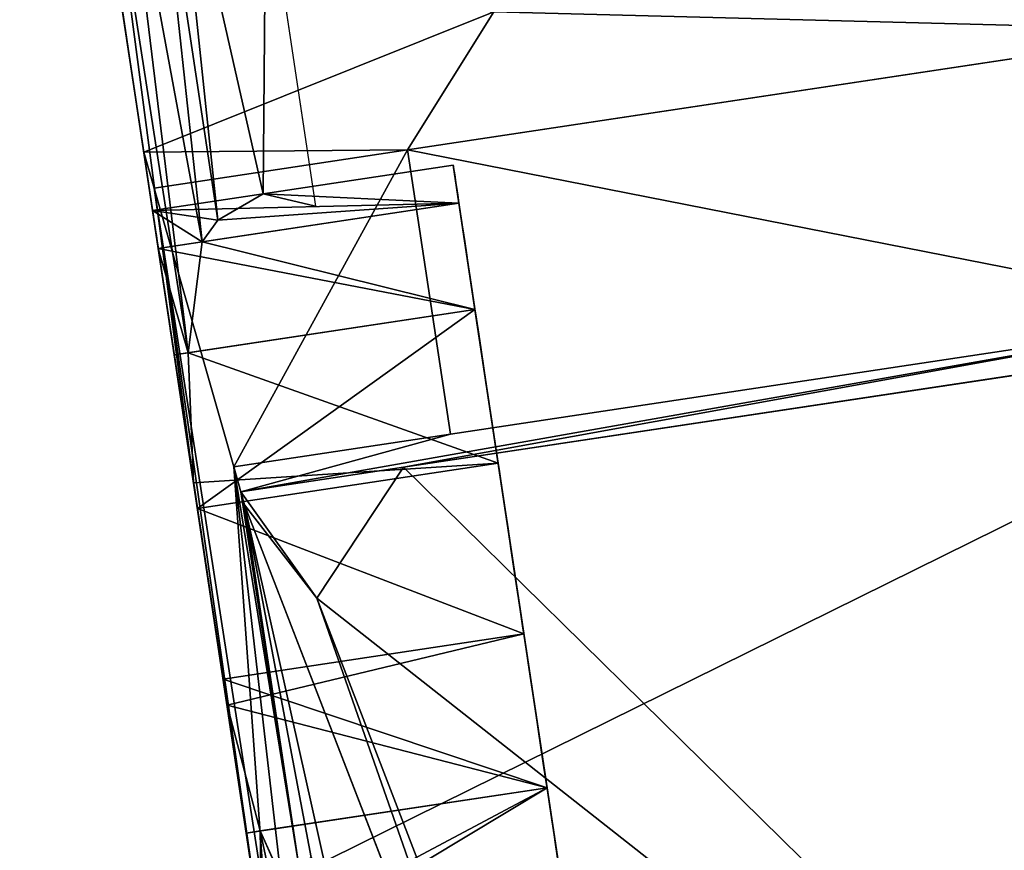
# Model space of a CAD drawing. Extents: x 22936 to 50368, y -4877 to 31080.
# Tile 549 of 601: x 44687 to 44763, y 7233 to 7296. Entities that reach past the tile are written whole.
import ezdxf

# ---------------------------------------------------------------- set-up
doc = ezdxf.new("R2010")
doc.units = 0
doc.layers.get('0').update_dxf_attribs({"linetype": 'CONTINUOUS'})
doc.layers.add('08_AMENAGEMENTS_EXTERIEURS', color=253, linetype='CONTINUOUS')
doc.layers.add('12_VEHICULES', color=134, linetype='CONTINUOUS')

# ---------------------------------------------------------------- blocks, each defined once
blk = doc.blocks.new('SUPER_COMPACT_AUTOMOBILE__')
for p, q in [((-313.71, 818.49, 808.95), (-313.71, 203.45, 808.95)), ((-93.55, 818.49, 919.92), (-93.55, 203.45, 919.92)), ((-296.87, 88.92, 289.43), (-296.87, 236.23, 289.43)), ((-267.47, 37.29, 418.24), (-267.47, 236.23, 418.24)), ((-185.1, 3.39, 57.33), (-185.1, 236.23, 57.33)), ((-185.1, 14.09, 521.53), (-185.1, 236.23, 521.53)), ((-66.06, 3.39), (-66.06, 236.23)), ((-66.06, 3.39, 578.86), (-66.06, 236.23, 578.86)), ((66.06, 3.39), (66.06, 236.23)), ((66.06, 3.39, 578.86), (66.06, 236.23, 578.86)), ((185.1, 3.39, 57.33), (185.1, 236.23, 57.33)), ((185.1, 14.09, 521.53), (185.1, 236.23, 521.53)), ((-313.71, 203.45, 808.95), (-313.71, 7.08, 808.95)), ((-313.71, 203.45, 808.95), (-93.55, 203.45, 919.92)), ((-93.55, 203.45, 919.92), (-93.55, 35.67, 919.92)), ((-73.84, 38.23, 929.86), (-73.84, 164.03, 929.86)), ((-296.87, 3.39, 289.43), (-296.87, 88.92, 289.43)), ((-607.84, 51.6, 354.52), (-282.02, 51.6, 354.52)), ((-63.61, 39.46, 934.61), (214.39, 39.46, 934.61)), ((-267.47, 3.39, 418.24), (-267.47, 37.29, 418.24)), ((-185.1, 3.39, 521.53), (-185.1, 14.09, 521.53)), ((185.1, 3.39, 521.53), (185.1, 14.09, 521.53)), ((-574.89, 3.39, 569.18), (-86.15, 3.39, 569.18)), ((-342.1, 3.39, 794.64), (246.65, 3.39, 794.64)), ((86.15, 3.39, 569.18), (309.86, 3.39, 569.18))]:
    blk.add_line(p, q)
at = {"color": 7}
for p, q in [((-73.84, 164.03, 929.86), (-73.84, 818.49, 929.86)), ((-408.4, 284.48, 761.23), (-313.71, 203.45, 808.95)), ((-267.47, 3.39, 160.62), (-267.47, 236.23, 160.62)), ((15.41, 83.43, 971.36), (705.92, 236.58, 1292.45)), ((-63.61, 39.46, 934.61), (796.61, 231.3, 1334.62)), ((-313.71, 203.45, 808.95), (-342.1, 3.39, 794.64)), ((15.41, 83.43, 971.36), (-73.84, 164.03, 929.86)), ((-537.73, 127.37, 222.36), (-281.56, 127.37, 222.36)), ((-296.87, 88.92, 289.43), (-281.56, 127.37, 222.36)), ((-282.02, 51.6, 354.52), (-296.87, 88.92, 289.43)), ((-267.47, 37.29, 418.24), (-282.02, 51.6, 354.52)), ((-93.55, 35.67, 919.92), (-73.84, 38.23, 929.86)), ((-73.84, 38.23, 929.86), (-63.61, 39.46, 934.61)), ((-313.71, 7.08, 808.95), (-93.55, 35.67, 919.92)), ((-185.1, 14.09, 521.53), (-267.47, 37.29, 418.24)), ((267.47, 37.29, 418.24), (185.1, 14.09, 521.53)), ((-86.15, 3.39, 569.18), (-185.1, 14.09, 521.53)), ((185.1, 14.09, 521.53), (86.15, 3.39, 569.18)), ((-342.1, 3.39, 794.64), (-474.7, 3.39, 727.81)), ((-375.83, 3.39, 682.11), (-452.91, 3.39, 618.39)), ((-342.1, 3.39, 794.64), (-375.83, 3.39, 682.11)), ((-342.1, 3.39, 794.64), (-313.71, 7.08, 808.95))]:
    blk.add_line(p, q, dxfattribs=at)
at = {"color": 7, "extrusion": (0, 1, 0)}
for centre, radius in [((0, 289.43, 236.23), 296.87), ((0, 289.43, 3.39), 120.92), ((0, 289.43, 3.39), 100.26)]:
    blk.add_circle(centre, radius, dxfattribs=at)
at = {"color": 7, "extrusion": (8.29851e-13, 1, -4.79115e-13)}
blk.add_circle((0, 289.43, 3.39), 192.87, dxfattribs=at)
at = {"color": 7, "extrusion": (9.06483e-13, 1, 5.23358e-13)}
blk.add_circle((0, 289.43, 3.39), 176.56, dxfattribs=at)
at = {"color": 7, "extrusion": (2.80434e-13, 1, 1.35052e-13)}
blk.add_arc((0, 289.43, 3.39), 296.87, 154.28571, 72.88318, dxfattribs=at)
at = {"color": 7, "extrusion": (-4.06101e-17, 1, -1.25064e-17)}
blk.add_arc((0, 289.43, 3.39), 296.87, 72.88318, 107.11682, dxfattribs=at)
at = {"color": 7, "extrusion": (2.73483e-13, 1, 9.06699e-13)}
blk.add_arc((0, 289.43, 3.39), 296.87, 107.11682, 154.28571, dxfattribs=at)
at = {"color": 7}
mesh = blk.add_polyface(dxfattribs=at)
corners = [(-408.4, 284.48, 761.23), (-474.7, 818.49, 727.81), (-474.7, 311.58, 727.81), (-412.42, 818.49, 759.2), (-313.71, 818.49, 808.95), (-313.71, 203.45, 808.95)]
mesh.append_faces([[corners[k] for k in face] for face in [(0, 1, 2), (4, 0, 5)]], dxfattribs={"vtx0": -1, "color": 7})
mesh.append_faces([[corners[k] for k in face] for face in [(1, 0, 3), (3, 0, 4)]], dxfattribs={"vtx0": -1, "vtx1": -1, "color": 7})
mesh = blk.add_polyface(dxfattribs=at)
corners = [(-313.71, 203.45, 808.95), (-93.55, 818.49, 919.92), (-313.71, 818.49, 808.95), (-93.55, 203.45, 919.92)]
mesh.append_faces([[corners[k] for k in face] for face in [(0, 1, 2), (1, 0, 3)]], dxfattribs={"vtx0": -1, "color": 7})
mesh = blk.add_polyface(dxfattribs=at)
corners = [(-73.84, 38.23, 929.86), (-93.55, 203.45, 919.92), (-93.55, 35.67, 919.92), (-93.55, 818.49, 919.92), (-73.84, 164.03, 929.86), (-73.84, 818.49, 929.86)]
mesh.append_faces([[corners[k] for k in face] for face in [(0, 1, 2), (3, 4, 5)]], dxfattribs={"vtx0": -1, "color": 7})
mesh.append_faces([[corners[k] for k in face] for face in [(1, 0, 3)]], dxfattribs={"vtx0": -1, "vtx1": -1, "color": 7})
mesh.append_faces([[corners[k] for k in face] for face in [(3, 0, 4)]], dxfattribs={"vtx0": -1, "vtx2": -1, "color": 7})
mesh = blk.add_polyface(dxfattribs=at)
corners = [(-73.84, 164.03, 929.86), (796.61, 818.49, 1334.62), (-73.84, 818.49, 929.86), (15.41, 83.43, 971.36), (705.92, 236.58, 1292.45), (796.61, 303.85, 1334.62)]
mesh.append_faces([[corners[k] for k in face] for face in [(0, 1, 2), (1, 4, 5)]], dxfattribs={"vtx0": -1, "color": 7})
mesh.append_faces([[corners[k] for k in face] for face in [(1, 0, 3), (1, 3, 4)]], dxfattribs={"vtx0": -1, "vtx2": -1, "color": 7})
mesh = blk.add_polyface(dxfattribs=at)
corners = [(-474.7, 3.39, 727.81), (-408.4, 284.48, 761.23), (-474.7, 311.58, 727.81), (-342.1, 3.39, 794.64), (-313.71, 203.45, 808.95)]
mesh.append_faces([[corners[k] for k in face] for face in [(0, 1, 2), (1, 3, 4)]], dxfattribs={"vtx0": -1, "color": 7})
mesh.append_faces([[corners[k] for k in face] for face in [(1, 0, 3)]], dxfattribs={"vtx0": -1, "vtx2": -1, "color": 7})
mesh = blk.add_polyface(dxfattribs=at)
corners = [(-73.84, 38.23, 929.86), (15.41, 83.43, 971.36), (-73.84, 164.03, 929.86), (-63.61, 39.46, 934.61), (796.61, 231.3, 1334.62), (705.92, 236.58, 1292.45), (796.61, 303.85, 1334.62)]
mesh.append_faces([[corners[k] for k in face] for face in [(0, 1, 2), (5, 4, 6)]], dxfattribs={"vtx0": -1, "color": 7})
mesh.append_faces([[corners[k] for k in face] for face in [(1, 4, 5)]], dxfattribs={"vtx0": -1, "vtx1": -1, "color": 7})
mesh.append_faces([[corners[k] for k in face] for face in [(1, 0, 3), (1, 3, 4)]], dxfattribs={"vtx0": -1, "vtx2": -1, "color": 7})
mesh = blk.add_polyface(dxfattribs=at)
corners = [(2546.54, 181.55, 1230.89), (2447.66, 39.46, 934.61), (2698.43, 39.46, 934.61), (2455.97, 52.62, 962.06), (2453, 74.7, 1008.1), (2296.97, 219.31, 1309.62), (2420.12, 239.6, 1351.93), (2245.58, 227.77, 1327.27), (2120.03, 233.36, 1338.92), (1660.28, 234.58, 1341.47), (1593.13, 234.83, 1341.98), (-63.61, 39.46, 934.61), (221.14, 59.57, 976.55), (796.61, 231.3, 1334.62), (211, 49.63, 955.81), (214.39, 39.46, 934.61), (352.7, 93.03, 1046.32), (727.32, 182.26, 1232.37), (927.67, 219.77, 1310.58), (971.63, 225.56, 1322.66), (1087.81, 232.07, 1336.24), (810.66, 233.19, 1338.57), (909.05, 246.45, 1366.22), (2412.95, 240.41, 1353.62), (2362.77, 246.08, 1365.44), (1405.97, 253.76, 1381.45), (1083.77, 253.76, 1381.45)]
mesh.append_faces([[corners[k] for k in face] for face in [(0, 1, 2), (14, 11, 15), (22, 25, 26)]], dxfattribs={"vtx0": -1, "color": 7})
mesh.append_faces([[corners[k] for k in face] for face in [(1, 0, 3), (3, 0, 4), (4, 0, 5), (5, 6, 7), (7, 6, 8), (8, 6, 9), (9, 6, 10), (11, 12, 13), (12, 11, 14), (13, 20, 21), (21, 10, 22)]], dxfattribs={"vtx0": -1, "vtx1": -1, "color": 7})
mesh.append_faces([[corners[k] for k in face] for face in [(22, 10, 6)]], dxfattribs={"vtx0": -1, "vtx1": -1, "vtx2": -1, "color": 7})
mesh.append_faces([[corners[k] for k in face] for face in [(5, 0, 6), (13, 12, 16), (13, 16, 17), (13, 17, 18), (13, 18, 19), (13, 19, 20), (21, 20, 10), (22, 6, 23), (22, 23, 24), (22, 24, 25)]], dxfattribs={"vtx0": -1, "vtx2": -1, "color": 7})
mesh = blk.add_polyface(dxfattribs=at)
corners = [(-185.1, 236.23, 57.33), (66.06, 236.23), (-66.06, 236.23), (185.1, 236.23, 57.33), (-267.47, 236.23, 160.62), (267.47, 236.23, 160.62), (-296.87, 236.23, 289.43), (296.87, 236.23, 289.43), (267.47, 236.23, 418.24), (-267.47, 236.23, 418.24), (-185.1, 236.23, 521.53), (185.1, 236.23, 521.53), (-66.06, 236.23, 578.86), (66.06, 236.23, 578.86)]
mesh.append_faces([[corners[k] for k in face] for face in [(0, 1, 2), (11, 12, 13)]], dxfattribs={"vtx0": -1, "color": 7})
mesh.append_faces([[corners[k] for k in face] for face in [(1, 0, 3), (3, 4, 5), (5, 6, 7), (7, 6, 8), (8, 10, 11)]], dxfattribs={"vtx0": -1, "vtx1": -1, "color": 7})
mesh.append_faces([[corners[k] for k in face] for face in [(3, 0, 4), (5, 4, 6), (8, 6, 9), (8, 9, 10), (11, 10, 12)]], dxfattribs={"vtx0": -1, "vtx2": -1, "color": 7})
mesh = blk.add_polyface(dxfattribs=at)
corners = [(-296.87, 3.39, 289.43), (-267.47, 236.23, 160.62), (-267.47, 3.39, 160.62), (-296.87, 88.92, 289.43), (-296.87, 236.23, 289.43)]
mesh.append_faces([[corners[k] for k in face] for face in [(0, 1, 2), (1, 3, 4)]], dxfattribs={"vtx0": -1, "color": 7})
mesh.append_faces([[corners[k] for k in face] for face in [(1, 0, 3)]], dxfattribs={"vtx0": -1, "vtx2": -1, "color": 7})
mesh = blk.add_polyface(dxfattribs=at)
corners = [(-267.47, 236.23, 418.24), (-282.02, 51.6, 354.52), (-267.47, 37.29, 418.24), (-296.87, 88.92, 289.43), (-296.87, 236.23, 289.43)]
mesh.append_faces([[corners[k] for k in face] for face in [(0, 1, 2), (3, 0, 4)]], dxfattribs={"vtx0": -1, "color": 7})
mesh.append_faces([[corners[k] for k in face] for face in [(1, 0, 3)]], dxfattribs={"vtx0": -1, "vtx1": -1, "color": 7})
mesh = blk.add_polyface(dxfattribs=at)
corners = [(-267.47, 3.39, 160.62), (-185.1, 236.23, 57.33), (-185.1, 3.39, 57.33), (-267.47, 236.23, 160.62)]
mesh.append_faces([[corners[k] for k in face] for face in [(0, 1, 2), (1, 0, 3)]], dxfattribs={"vtx0": -1, "color": 7})
mesh = blk.add_polyface(dxfattribs=at)
corners = [(-185.1, 236.23, 521.53), (-267.47, 37.29, 418.24), (-185.1, 14.09, 521.53), (-267.47, 236.23, 418.24)]
mesh.append_faces([[corners[k] for k in face] for face in [(0, 1, 2), (1, 0, 3)]], dxfattribs={"vtx0": -1, "color": 7})
mesh = blk.add_polyface(dxfattribs=at)
corners = [(-185.1, 236.23, 57.33), (-66.06, 3.39), (-185.1, 3.39, 57.33), (-66.06, 236.23)]
mesh.append_faces([[corners[k] for k in face] for face in [(0, 1, 2), (1, 0, 3)]], dxfattribs={"vtx0": -1, "color": 7})
mesh = blk.add_polyface(dxfattribs=at)
corners = [(-185.1, 14.09, 521.53), (-66.06, 236.23, 578.86), (-185.1, 236.23, 521.53), (-86.15, 3.39, 569.18), (-66.06, 3.39, 578.86)]
mesh.append_faces([[corners[k] for k in face] for face in [(0, 1, 2), (1, 3, 4)]], dxfattribs={"vtx0": -1, "color": 7})
mesh.append_faces([[corners[k] for k in face] for face in [(1, 0, 3)]], dxfattribs={"vtx0": -1, "vtx2": -1, "color": 7})
mesh = blk.add_polyface(dxfattribs=at)
corners = [(-66.06, 3.39, 578.86), (66.06, 236.23, 578.86), (-66.06, 236.23, 578.86), (66.06, 3.39, 578.86)]
mesh.append_faces([[corners[k] for k in face] for face in [(0, 1, 2), (1, 0, 3)]], dxfattribs={"vtx0": -1, "color": 7})
mesh = blk.add_polyface(dxfattribs=at)
corners = [(66.06, 236.23), (-66.06, 3.39), (-66.06, 236.23), (66.06, 3.39)]
mesh.append_faces([[corners[k] for k in face] for face in [(0, 1, 2), (1, 0, 3)]], dxfattribs={"vtx0": -1, "color": 7})
mesh = blk.add_polyface(dxfattribs=at)
corners = [(185.1, 236.23, 57.33), (66.06, 3.39), (66.06, 236.23), (185.1, 3.39, 57.33)]
mesh.append_faces([[corners[k] for k in face] for face in [(0, 1, 2), (1, 0, 3)]], dxfattribs={"vtx0": -1, "color": 7})
mesh = blk.add_polyface(dxfattribs=at)
corners = [(86.15, 3.39, 569.18), (66.06, 236.23, 578.86), (66.06, 3.39, 578.86), (185.1, 236.23, 521.53), (185.1, 14.09, 521.53)]
mesh.append_faces([[corners[k] for k in face] for face in [(0, 1, 2), (3, 0, 4)]], dxfattribs={"vtx0": -1, "color": 7})
mesh.append_faces([[corners[k] for k in face] for face in [(1, 0, 3)]], dxfattribs={"vtx0": -1, "vtx1": -1, "color": 7})
mesh = blk.add_polyface(dxfattribs=at)
corners = [(185.1, 236.23, 57.33), (267.47, 3.39, 160.62), (185.1, 3.39, 57.33), (267.47, 236.23, 160.62)]
mesh.append_faces([[corners[k] for k in face] for face in [(0, 1, 2), (1, 0, 3)]], dxfattribs={"vtx0": -1, "color": 7})
mesh = blk.add_polyface(dxfattribs=at)
corners = [(267.47, 37.29, 418.24), (185.1, 236.23, 521.53), (185.1, 14.09, 521.53), (267.47, 236.23, 418.24)]
mesh.append_faces([[corners[k] for k in face] for face in [(0, 1, 2), (1, 0, 3)]], dxfattribs={"vtx0": -1, "color": 7})
mesh = blk.add_polyface(dxfattribs=at)
corners = [(-313.71, 203.45, 808.95), (-342.1, 3.39, 794.64), (-313.71, 7.08, 808.95)]
mesh.append_faces([[corners[k] for k in face] for face in [(0, 1, 2)]], dxfattribs={"color": 7})
mesh = blk.add_polyface(dxfattribs=at)
corners = [(-93.55, 35.67, 919.92), (-313.71, 203.45, 808.95), (-313.71, 7.08, 808.95), (-93.55, 203.45, 919.92)]
mesh.append_faces([[corners[k] for k in face] for face in [(0, 1, 2), (1, 0, 3)]], dxfattribs={"vtx0": -1, "color": 7})
mesh = blk.add_polyface(dxfattribs=at)
corners = [(-296.87, 88.92, 289.43), (-537.73, 127.37, 222.36), (-281.56, 127.37, 222.36), (-607.84, 66.24, 328.99), (-282.02, 51.6, 354.52), (-607.84, 51.6, 354.52)]
mesh.append_faces([[corners[k] for k in face] for face in [(0, 1, 2), (3, 4, 5)]], dxfattribs={"vtx0": -1, "color": 7})
mesh.append_faces([[corners[k] for k in face] for face in [(1, 0, 3)]], dxfattribs={"vtx0": -1, "vtx1": -1, "color": 7})
mesh.append_faces([[corners[k] for k in face] for face in [(3, 0, 4)]], dxfattribs={"vtx0": -1, "vtx2": -1, "color": 7})
mesh = blk.add_polyface(dxfattribs=at)
corners = [(-267.47, 37.29, 418.24), (-296.87, 3.39, 289.43), (-267.47, 3.39, 418.24), (-282.02, 51.6, 354.52), (-296.87, 88.92, 289.43)]
mesh.append_faces([[corners[k] for k in face] for face in [(0, 1, 2), (1, 3, 4)]], dxfattribs={"vtx0": -1, "color": 7})
mesh.append_faces([[corners[k] for k in face] for face in [(1, 0, 3)]], dxfattribs={"vtx0": -1, "vtx2": -1, "color": 7})
mesh = blk.add_polyface(dxfattribs=at)
corners = [(-267.47, 37.29, 418.24), (-607.84, 51.6, 354.52), (-282.02, 51.6, 354.52), (-607.84, 26.2, 467.61), (-185.1, 14.09, 521.53), (-580.44, 12.32, 529.43), (-86.15, 3.39, 569.18), (-574.89, 3.39, 569.18)]
mesh.append_faces([[corners[k] for k in face] for face in [(0, 1, 2), (5, 6, 7)]], dxfattribs={"vtx0": -1, "color": 7})
mesh.append_faces([[corners[k] for k in face] for face in [(1, 0, 3), (3, 4, 5)]], dxfattribs={"vtx0": -1, "vtx1": -1, "color": 7})
mesh.append_faces([[corners[k] for k in face] for face in [(3, 0, 4), (5, 4, 6)]], dxfattribs={"vtx0": -1, "vtx2": -1, "color": 7})
mesh = blk.add_polyface(dxfattribs=at)
corners = [(377.96, 50.11, 361.14), (282.02, 51.6, 354.52), (382.31, 51.6, 354.52), (267.47, 37.29, 418.24), (360.09, 42.51, 394.98), (334.68, 23.27, 480.66), (185.1, 14.09, 521.53), (309.86, 3.39, 569.18), (86.15, 3.39, 569.18)]
mesh.append_faces([[corners[k] for k in face] for face in [(0, 1, 2), (6, 7, 8)]], dxfattribs={"vtx0": -1, "color": 7})
mesh.append_faces([[corners[k] for k in face] for face in [(1, 0, 3), (3, 5, 6)]], dxfattribs={"vtx0": -1, "vtx1": -1, "color": 7})
mesh.append_faces([[corners[k] for k in face] for face in [(3, 0, 4), (3, 4, 5), (6, 5, 7)]], dxfattribs={"vtx0": -1, "vtx2": -1, "color": 7})
mesh = blk.add_polyface(dxfattribs=at)
corners = [(246.65, 3.39, 794.64), (-313.71, 7.08, 808.95), (-342.1, 3.39, 794.64), (239.72, 9.76, 819.37), (-93.55, 35.67, 919.92), (223.67, 24.52, 876.62), (214.39, 39.46, 934.61), (-73.84, 38.23, 929.86), (-63.61, 39.46, 934.61)]
mesh.append_faces([[corners[k] for k in face] for face in [(0, 1, 2), (7, 6, 8)]], dxfattribs={"vtx0": -1, "color": 7})
mesh.append_faces([[corners[k] for k in face] for face in [(1, 3, 4), (4, 6, 7)]], dxfattribs={"vtx0": -1, "vtx1": -1, "color": 7})
mesh.append_faces([[corners[k] for k in face] for face in [(1, 0, 3), (4, 3, 5), (4, 5, 6)]], dxfattribs={"vtx0": -1, "vtx2": -1, "color": 7})
mesh = blk.add_polyface(dxfattribs=at)
corners = [(-185.1, 14.09, 521.53), (-267.47, 3.39, 418.24), (-185.1, 3.39, 521.53), (-267.47, 37.29, 418.24)]
mesh.append_faces([[corners[k] for k in face] for face in [(0, 1, 2), (1, 0, 3)]], dxfattribs={"vtx0": -1, "color": 7})
mesh = blk.add_polyface(dxfattribs=at)
corners = [(267.47, 3.39, 418.24), (185.1, 14.09, 521.53), (185.1, 3.39, 521.53), (267.47, 37.29, 418.24)]
mesh.append_faces([[corners[k] for k in face] for face in [(0, 1, 2), (1, 0, 3)]], dxfattribs={"vtx0": -1, "color": 7})
mesh = blk.add_polyface(dxfattribs=at)
corners = [(-86.15, 3.39, 569.18), (-185.1, 14.09, 521.53), (-185.1, 3.39, 521.53)]
mesh.append_faces([[corners[k] for k in face] for face in [(0, 1, 2)]], dxfattribs={"color": 7})
mesh = blk.add_polyface(dxfattribs=at)
corners = [(185.1, 14.09, 521.53), (86.15, 3.39, 569.18), (185.1, 3.39, 521.53)]
mesh.append_faces([[corners[k] for k in face] for face in [(0, 1, 2)]], dxfattribs={"color": 7})
mesh = blk.add_polyface(dxfattribs=at)
corners = [(-452.91, 3.39, 618.39), (-570.68, 3.39, 599.35), (-574.89, 3.39, 569.18), (-541.39, 3.39, 656.26), (-375.83, 3.39, 682.11), (-474.7, 3.39, 727.81), (-342.1, 3.39, 794.64)]
mesh.append_faces([[corners[k] for k in face] for face in [(0, 1, 2), (5, 4, 6)]], dxfattribs={"vtx0": -1, "color": 7})
mesh.append_faces([[corners[k] for k in face] for face in [(1, 0, 3), (3, 4, 5)]], dxfattribs={"vtx0": -1, "vtx1": -1, "color": 7})
mesh.append_faces([[corners[k] for k in face] for face in [(3, 0, 4)]], dxfattribs={"vtx0": -1, "vtx2": -1, "color": 7})
mesh = blk.add_polyface(dxfattribs=at)
corners = [(246.65, 3.39, 794.64), (86.15, 3.39, 569.18), (309.86, 3.39, 569.18), (66.06, 3.39, 578.86), (-66.06, 3.39, 578.86), (-452.91, 3.39, 618.39), (-375.83, 3.39, 682.11), (-342.1, 3.39, 794.64), (-574.89, 3.39, 569.18), (-86.15, 3.39, 569.18)]
mesh.append_faces([[corners[k] for k in face] for face in [(0, 1, 2), (6, 0, 7), (4, 8, 9)]], dxfattribs={"vtx0": -1, "color": 7})
mesh.append_faces([[corners[k] for k in face] for face in [(1, 0, 3), (3, 0, 4), (5, 0, 6), (8, 4, 5)]], dxfattribs={"vtx0": -1, "vtx1": -1, "color": 7})
mesh.append_faces([[corners[k] for k in face] for face in [(4, 0, 5)]], dxfattribs={"vtx0": -1, "vtx1": -1, "vtx2": -1, "color": 7})
mesh = blk.add_polyface(dxfattribs=at)
corners = [(185.1, 3.39, 57.33), (-66.06, 3.39), (66.06, 3.39), (-185.1, 3.39, 57.33), (0, 3.39, 96.56), (267.47, 3.39, 160.62), (96.43, 3.39, 122.4), (167.03, 3.39, 193), (296.87, 3.39, 289.43), (192.87, 3.39, 289.43), (267.47, 3.39, 418.24), (167.03, 3.39, 385.86), (96.43, 3.39, 456.46), (185.1, 3.39, 521.53), (0, 3.39, 482.3), (-267.47, 3.39, 160.62), (-96.43, 3.39, 122.4), (-167.03, 3.39, 193), (-296.87, 3.39, 289.43), (-192.87, 3.39, 289.43), (-167.03, 3.39, 385.86), (-267.47, 3.39, 418.24), (-96.43, 3.39, 456.46), (-185.1, 3.39, 521.53), (86.15, 3.39, 569.18), (-86.15, 3.39, 569.18), (66.06, 3.39, 578.86), (-66.06, 3.39, 578.86)]
mesh.append_faces([[corners[k] for k in face] for face in [(0, 1, 2), (25, 26, 27)]], dxfattribs={"vtx0": -1, "color": 7})
mesh.append_faces([[corners[k] for k in face] for face in [(1, 0, 3), (4, 5, 6), (6, 5, 7), (7, 8, 9), (9, 10, 11), (11, 10, 12), (12, 13, 14), (15, 17, 18), (18, 20, 21), (21, 22, 23), (23, 24, 25)]], dxfattribs={"vtx0": -1, "vtx1": -1, "color": 7})
mesh.append_faces([[corners[k] for k in face] for face in [(3, 0, 4), (23, 14, 13)]], dxfattribs={"vtx0": -1, "vtx1": -1, "vtx2": -1, "color": 7})
mesh.append_faces([[corners[k] for k in face] for face in [(4, 0, 5), (7, 5, 8), (9, 8, 10), (12, 10, 13), (4, 15, 3), (15, 4, 16), (15, 16, 17), (18, 17, 19), (18, 19, 20), (21, 20, 22), (23, 22, 14), (23, 13, 24), (25, 24, 26)]], dxfattribs={"vtx0": -1, "vtx2": -1, "color": 7})
mesh = blk.add_polyface(dxfattribs=at)
corners = [(96.43, 3.39, 122.4), (0, 3.39, 112.87), (0, 3.39, 96.56), (88.28, 3.39, 136.52), (167.03, 3.39, 193), (152.91, 3.39, 201.15), (192.87, 3.39, 289.43), (176.56, 3.39, 289.43), (167.03, 3.39, 385.86), (152.91, 3.39, 377.71), (88.28, 3.39, 442.34), (96.43, 3.39, 456.46), (0, 3.39, 465.99), (0, 3.39, 482.3), (-96.43, 3.39, 122.4), (-88.28, 3.39, 136.52), (-167.03, 3.39, 193), (-152.91, 3.39, 201.15), (-192.87, 3.39, 289.43), (-176.56, 3.39, 289.43), (-167.03, 3.39, 385.86), (-152.91, 3.39, 377.71), (-88.28, 3.39, 442.34), (-96.43, 3.39, 456.46)]
mesh.append_faces([[corners[k] for k in face] for face in [(0, 1, 2), (1, 0, 3), (3, 4, 5), (5, 6, 7), (7, 8, 9), (9, 8, 10), (10, 11, 12), (14, 15, 16), (16, 17, 18), (18, 19, 20), (20, 22, 23), (23, 12, 13)]], dxfattribs={"vtx0": -1, "vtx1": -1, "color": 7})
mesh.append_faces([[corners[k] for k in face] for face in [(3, 0, 4), (5, 4, 6), (7, 6, 8), (10, 8, 11), (12, 11, 13), (1, 14, 2), (14, 1, 15), (16, 15, 17), (18, 17, 19), (20, 19, 21), (20, 21, 22), (23, 22, 12)]], dxfattribs={"vtx0": -1, "vtx2": -1, "color": 7})
mesh = blk.add_polyface(dxfattribs=at)
corners = [(88.28, 3.39, 136.52), (-88.28, 3.39, 136.52), (0, 3.39, 112.87), (152.91, 3.39, 201.15), (0, 3.39, 168.51), (60.46, 3.39, 184.71), (104.72, 3.39, 228.97), (176.56, 3.39, 289.43), (120.92, 3.39, 289.43), (104.72, 3.39, 349.89), (152.91, 3.39, 377.71), (60.46, 3.39, 394.15), (88.28, 3.39, 442.34), (0, 3.39, 410.35), (-152.91, 3.39, 201.15), (-60.46, 3.39, 184.71), (-104.72, 3.39, 228.97), (-176.56, 3.39, 289.43), (-120.92, 3.39, 289.43), (-152.91, 3.39, 377.71), (-104.72, 3.39, 349.89), (-60.46, 3.39, 394.15), (-88.28, 3.39, 442.34), (0, 3.39, 465.99)]
mesh.append_faces([[corners[k] for k in face] for face in [(0, 1, 2), (22, 12, 23)]], dxfattribs={"vtx0": -1, "color": 7})
mesh.append_faces([[corners[k] for k in face] for face in [(4, 3, 5), (5, 3, 6), (6, 7, 8), (8, 7, 9), (9, 10, 11), (11, 12, 13), (14, 16, 17), (17, 18, 19), (19, 21, 22)]], dxfattribs={"vtx0": -1, "vtx1": -1, "color": 7})
mesh.append_faces([[corners[k] for k in face] for face in [(1, 3, 4), (22, 13, 12)]], dxfattribs={"vtx0": -1, "vtx1": -1, "vtx2": -1, "color": 7})
mesh.append_faces([[corners[k] for k in face] for face in [(1, 0, 3), (6, 3, 7), (9, 7, 10), (11, 10, 12), (4, 14, 1), (14, 4, 15), (14, 15, 16), (17, 16, 18), (19, 18, 20), (19, 20, 21), (22, 21, 13)]], dxfattribs={"vtx0": -1, "vtx2": -1, "color": 7})
mesh = blk.add_polyface(dxfattribs=at)
corners = [(60.46, 3.39, 184.71), (-60.46, 3.39, 184.71), (0, 3.39, 168.51), (0, 3.39, 189.17), (50.13, 3.39, 202.61), (104.72, 3.39, 228.97), (86.82, 3.39, 239.3), (120.92, 3.39, 289.43), (100.26, 3.39, 289.43), (104.72, 3.39, 349.89), (86.82, 3.39, 339.56), (50.13, 3.39, 376.25), (60.46, 3.39, 394.15), (0, 3.39, 389.69), (-50.13, 3.39, 202.61), (-104.72, 3.39, 228.97), (-86.82, 3.39, 239.3), (-120.92, 3.39, 289.43), (-100.26, 3.39, 289.43), (-104.72, 3.39, 349.89), (-86.82, 3.39, 339.56), (-50.13, 3.39, 376.25), (-60.46, 3.39, 394.15), (0, 3.39, 410.35)]
mesh.append_faces([[corners[k] for k in face] for face in [(0, 1, 2), (22, 12, 23)]], dxfattribs={"vtx0": -1, "color": 7})
mesh.append_faces([[corners[k] for k in face] for face in [(3, 0, 4), (4, 5, 6), (6, 7, 8), (8, 9, 10), (10, 9, 11), (11, 12, 13), (1, 14, 15), (14, 1, 3), (15, 16, 17), (17, 18, 19), (19, 21, 22)]], dxfattribs={"vtx0": -1, "vtx1": -1, "color": 7})
mesh.append_faces([[corners[k] for k in face] for face in [(1, 0, 3), (22, 13, 12)]], dxfattribs={"vtx0": -1, "vtx1": -1, "vtx2": -1, "color": 7})
mesh.append_faces([[corners[k] for k in face] for face in [(4, 0, 5), (6, 5, 7), (8, 7, 9), (11, 9, 12), (15, 14, 16), (17, 16, 18), (19, 18, 20), (19, 20, 21), (22, 21, 13)]], dxfattribs={"vtx0": -1, "vtx2": -1, "color": 7})
mesh = blk.add_polyface(dxfattribs=at)
corners = [(50.13, 3.39, 202.61), (-50.13, 3.39, 202.61), (0, 3.39, 189.17), (86.82, 3.39, 239.3), (-86.82, 3.39, 239.3), (-100.26, 3.39, 289.43), (100.26, 3.39, 289.43), (86.82, 3.39, 339.56), (-86.82, 3.39, 339.56), (50.13, 3.39, 376.25), (-50.13, 3.39, 376.25), (0, 3.39, 389.69)]
mesh.append_faces([[corners[k] for k in face] for face in [(0, 1, 2), (10, 9, 11)]], dxfattribs={"vtx0": -1, "color": 7})
mesh.append_faces([[corners[k] for k in face] for face in [(1, 3, 4), (4, 3, 5), (5, 7, 8), (8, 9, 10)]], dxfattribs={"vtx0": -1, "vtx1": -1, "color": 7})
mesh.append_faces([[corners[k] for k in face] for face in [(1, 0, 3), (5, 3, 6), (5, 6, 7), (8, 7, 9)]], dxfattribs={"vtx0": -1, "vtx2": -1, "color": 7})
blk = doc.blocks.new('GROUPER_122')
at = {"layer": '08_AMENAGEMENTS_EXTERIEURS'}
mesh = blk.add_polyface(dxfattribs=at)
corners = [(4865.772, 2632.409), (4440.578, 2433.55), (4420.057, 2562.457), (4529.787, 1059.493), (4740.995, 1059.493), (5029.787, 1059.493), (4894.702, 2450.678), (5779.348, 2591.507), (6882.549, 501.379), (5029.787, 501.379), (5988.631, 801.379), (6907.607, 801.379), (7602.539, 0), (6819.828, 133.417), (7715.659, 663.642), (3404.368, 2268.594), (163.998, 668.169), (0, 1757.087), (2762.326, 1059.493)]
mesh.append_faces([[corners[k] for k in face] for face in [(0, 1, 2), (5, 8, 9), (8, 12, 13), (12, 11, 14), (15, 16, 17)]], dxfattribs={"vtx0": -1})
mesh.append_faces([[corners[k] for k in face] for face in [(3, 0, 4), (4, 0, 5), (10, 5, 7), (16, 15, 18), (18, 15, 3)]], dxfattribs={"vtx0": -1, "vtx1": -1})
mesh.append_faces([[corners[k] for k in face] for face in [(1, 0, 3), (8, 5, 10), (12, 8, 11)]], dxfattribs={"vtx0": -1, "vtx1": -1, "vtx2": -1})
mesh.append_faces([[corners[k] for k in face] for face in [(5, 0, 6), (5, 6, 7), (8, 10, 11), (3, 15, 1)]], dxfattribs={"vtx0": -1, "vtx2": -1})

msp = doc.modelspace()

# ---------------------------------------------------------------- block references
at = {"layer": '08_AMENAGEMENTS_EXTERIEURS', "color": 9}
msp.add_blockref('GROUPER_122', (41671.407, 5143.336), dxfattribs=at)
at = {"layer": '12_VEHICULES', "xscale": 0.1, "yscale": 0.1, "zscale": 0.1, "rotation": 278.5647282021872}
msp.add_blockref('SUPER_COMPACT_AUTOMOBILE__', (44701.714, 7252.082), dxfattribs=at)

doc.saveas('drawing.dxf')
